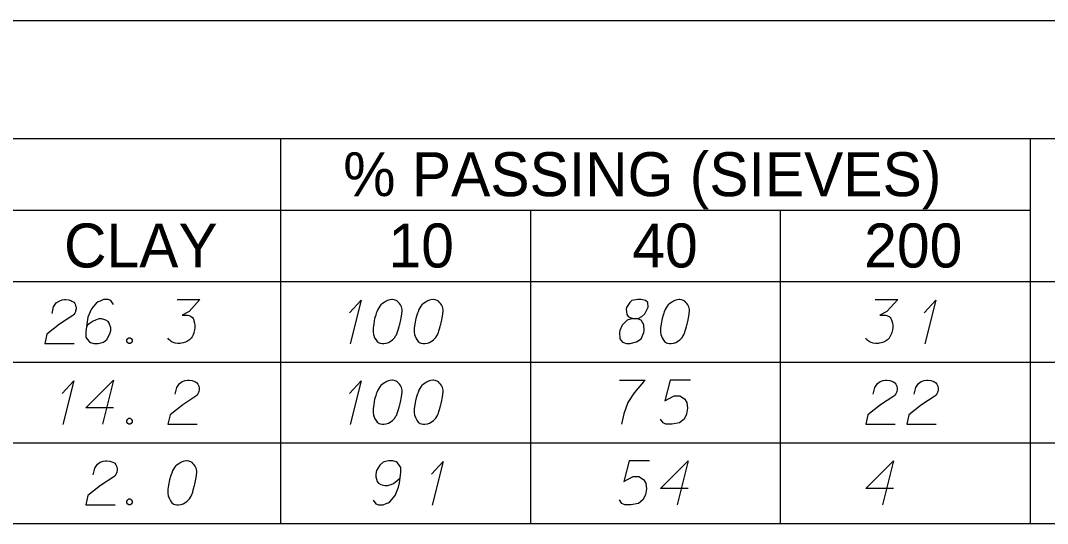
# Model space of a CAD drawing. Extents: x 2074207 to 2076812, y 516372 to 523312.
# Drawn here: x 2076621.8 to 2076733.8, y 519166.9 to 519221.7 of the extents above; entities that cross this region are included whole.
import ezdxf

# ---------------------------------------------------------------- set-up
doc = ezdxf.new("R2010")
doc.units = 0
for name, color, linetype in [('Prop DirtTable_ Soil Test Results - Outline (Major)', 7, 'Continuous'), ('Prop DirtTable_ Soil Test Results - Outline (Minor)', 7, 'Continuous'), ('Prop DirtTable_ Soil Test Results - Tx (Header - Small)', 7, 'Continuous'), ('Prop DirtTable_ Soil Test Results - Tx (Sample Data)', 7, 'Continuous')]:
    doc.layers.add(name, color=color, linetype=linetype)

msp = doc.modelspace()

# ---------------------------------------------------------------- linework, layer by layer
at = {"layer": 'Prop DirtTable_ Soil Test Results - Outline (Major)'}
for p, q in [((2076260.61, 519221.74), (2076811.9, 519221.74)), ((2076260.61, 519193.26), (2076811.9, 519193.26)), ((2076260.61, 519193.26), (2076811.9, 519193.26)), ((2076260.61, 519166.86), (2076811.9, 519166.86))]:
    msp.add_line(p, q, dxfattribs=at)
at = {"layer": 'Prop DirtTable_ Soil Test Results - Outline (Minor)'}
for p, q in [((2076260.61, 519208.86), (2076811.9, 519208.86)), ((2076650.15, 519208.86), (2076650.15, 519184.46)), ((2076731.93, 519208.86), (2076731.93, 519184.46)), ((2076526.07, 519201.06), (2076731.93, 519201.06)), ((2076677.41, 519201.06), (2076677.41, 519184.46)), ((2076704.67, 519201.06), (2076704.67, 519184.46)), ((2076260.61, 519184.46), (2076811.9, 519184.46)), ((2076260.61, 519184.46), (2076811.9, 519184.46)), ((2076650.15, 519184.46), (2076650.15, 519175.66)), ((2076677.41, 519184.46), (2076677.41, 519175.66)), ((2076704.67, 519184.46), (2076704.67, 519175.66)), ((2076731.93, 519184.46), (2076731.93, 519175.66)), ((2076260.61, 519175.66), (2076811.9, 519175.66)), ((2076260.61, 519175.66), (2076811.9, 519175.66)), ((2076650.15, 519175.66), (2076650.15, 519166.86)), ((2076677.41, 519175.66), (2076677.41, 519166.86)), ((2076704.67, 519175.66), (2076704.67, 519166.86)), ((2076731.93, 519175.66), (2076731.93, 519166.86)), ((2076260.61, 519166.86), (2076811.9, 519166.86))]:
    msp.add_line(p, q, dxfattribs=at)
at = {"layer": 'Prop DirtTable_ Soil Test Results - Tx (Sample Data)'}
for points in [[(2076625.21, 519189.77), (2076625.38, 519190.49), (2076625.67, 519190.94), (2076625.98, 519191.13), (2076626.3, 519191.25), (2076626.55, 519191.28), (2076626.72, 519191.28), (2076627.04, 519191.25), (2076627.25, 519191.17), (2076627.36, 519191.13), (2076627.57, 519191.02), (2076627.68, 519190.87), (2076627.75, 519190.72), (2076627.78, 519190.6), (2076627.82, 519190.45), (2076627.82, 519190.26), (2076627.78, 519190.07), (2076627.75, 519189.96), (2076627.68, 519189.81), (2076627.57, 519189.66), (2076627.46, 519189.55), (2076626.02, 519188.6), (2076624.64, 519187.5), (2076624.4, 519186.48), (2076627.61, 519186.48)], [(2076631.91, 519190.76), (2076631.63, 519191.17), (2076631.31, 519191.28), (2076630.82, 519191.28), (2076630.46, 519191.13), (2076630.25, 519191.06), (2076630.07, 519190.94), (2076629.51, 519190.26), (2076629.12, 519189.36), (2076629.02, 519188.87), (2076628.88, 519187.77), (2076628.88, 519187.2), (2076629.02, 519186.98), (2076629.3, 519186.67), (2076629.4, 519186.6), (2076629.76, 519186.48), (2076630.22, 519186.48), (2076630.57, 519186.56), (2076630.82, 519186.64), (2076631.17, 519186.94), (2076631.52, 519187.54), (2076631.63, 519187.92), (2076631.63, 519188.22), (2076631.45, 519188.71), (2076631.31, 519188.9), (2076631.06, 519189.05), (2076630.64, 519189.17), (2076630.32, 519189.17), (2076629.93, 519189.05), (2076629.69, 519188.94), (2076629.26, 519188.64), (2076629.05, 519188.45), (2076628.95, 519188.34)], [(2076638.86, 519191.28), (2076641.33, 519191.28), (2076640.16, 519190), (2076639.39, 519189.58), (2076640.02, 519189.58), (2076640.16, 519189.55), (2076640.23, 519189.51), (2076640.3, 519189.47), (2076640.38, 519189.43), (2076640.52, 519189.32), (2076640.59, 519189.21), (2076640.66, 519189.09), (2076640.69, 519188.98), (2076640.76, 519188.71), (2076640.8, 519188.49), (2076640.8, 519188.37), (2076640.8, 519188.22), (2076640.76, 519188), (2076640.73, 519187.84), (2076640.69, 519187.69), (2076640.66, 519187.58), (2076640.62, 519187.5), (2076640.59, 519187.43), (2076640.55, 519187.35), (2076640.48, 519187.24), (2076640.38, 519187.09), (2076640.27, 519186.98), (2076640.2, 519186.9), (2076640.09, 519186.82), (2076639.99, 519186.75), (2076639.85, 519186.67), (2076639.78, 519186.64), (2076639.53, 519186.56), (2076639.32, 519186.52), (2076639.18, 519186.48), (2076638.93, 519186.48), (2076638.65, 519186.52), (2076638.54, 519186.56), (2076638.44, 519186.6), (2076638.33, 519186.64), (2076638.22, 519186.71), (2076638.12, 519186.79), (2076637.94, 519186.94), (2076637.84, 519187.09)], [(2076657.66, 519189.85), (2076658.93, 519191.21), (2076657.73, 519186.45)], [(2076662.35, 519191.28), (2076662.28, 519191.28), (2076662.07, 519191.25), (2076661.93, 519191.21), (2076661.82, 519191.17), (2076661.65, 519191.1), (2076661.43, 519190.98), (2076661.26, 519190.87), (2076661.08, 519190.72), (2076660.98, 519190.57), (2076660.87, 519190.38), (2076660.76, 519190.19), (2076660.66, 519189.96), (2076660.59, 519189.81), (2076660.52, 519189.58), (2076660.41, 519189.21), (2076660.31, 519188.64), (2076660.24, 519188.18), (2076660.24, 519187.77), (2076660.27, 519187.47), (2076660.41, 519187.13), (2076660.52, 519186.94), (2076660.69, 519186.71), (2076660.91, 519186.56), (2076661.01, 519186.52), (2076661.22, 519186.48), (2076661.4, 519186.48), (2076661.68, 519186.52), (2076661.93, 519186.6), (2076662.11, 519186.71), (2076662.35, 519186.9), (2076662.46, 519187.01), (2076662.6, 519187.16), (2076662.7, 519187.32), (2076662.78, 519187.43), (2076662.85, 519187.62), (2076662.88, 519187.69), (2076662.95, 519187.88), (2076663.02, 519188.11), (2076663.09, 519188.34), (2076663.13, 519188.49), (2076663.16, 519188.6), (2076663.2, 519188.75), (2076663.27, 519189.09), (2076663.3, 519189.28), (2076663.34, 519189.47), (2076663.38, 519189.73), (2076663.41, 519190.07), (2076663.41, 519190.19), (2076663.38, 519190.34), (2076663.34, 519190.49), (2076663.23, 519190.72), (2076663.13, 519190.87), (2076663.02, 519190.98), (2076662.88, 519191.1), (2076662.74, 519191.17), (2076662.63, 519191.21), (2076662.53, 519191.25), (2076662.35, 519191.28)], [(2076666.83, 519191.28), (2076666.76, 519191.28), (2076666.55, 519191.25), (2076666.41, 519191.21), (2076666.3, 519191.17), (2076666.13, 519191.1), (2076665.91, 519190.98), (2076665.74, 519190.87), (2076665.56, 519190.72), (2076665.46, 519190.57), (2076665.35, 519190.38), (2076665.24, 519190.19), (2076665.14, 519189.96), (2076665.07, 519189.81), (2076665, 519189.58), (2076664.89, 519189.21), (2076664.79, 519188.64), (2076664.72, 519188.18), (2076664.72, 519187.77), (2076664.75, 519187.47), (2076664.89, 519187.13), (2076665, 519186.94), (2076665.17, 519186.71), (2076665.39, 519186.56), (2076665.49, 519186.52), (2076665.7, 519186.48), (2076665.88, 519186.48), (2076666.16, 519186.52), (2076666.41, 519186.6), (2076666.59, 519186.71), (2076666.83, 519186.9), (2076666.94, 519187.01), (2076667.08, 519187.16), (2076667.18, 519187.32), (2076667.26, 519187.43), (2076667.33, 519187.62), (2076667.36, 519187.69), (2076667.43, 519187.88), (2076667.5, 519188.11), (2076667.57, 519188.34), (2076667.61, 519188.49), (2076667.64, 519188.6), (2076667.68, 519188.75), (2076667.75, 519189.09), (2076667.78, 519189.28), (2076667.82, 519189.47), (2076667.86, 519189.73), (2076667.89, 519190.07), (2076667.89, 519190.19), (2076667.86, 519190.34), (2076667.82, 519190.49), (2076667.71, 519190.72), (2076667.61, 519190.87), (2076667.5, 519190.98), (2076667.36, 519191.1), (2076667.22, 519191.17), (2076667.11, 519191.21), (2076667.01, 519191.25), (2076666.83, 519191.28)], [(2076688.53, 519189.21), (2076689.02, 519189.21), (2076689.16, 519189.24), (2076689.58, 519189.43), (2076689.9, 519189.73), (2076690.26, 519190.45), (2076690.22, 519190.98), (2076689.97, 519191.17), (2076689.48, 519191.28), (2076689.13, 519191.28), (2076688.46, 519191.17), (2076688.24, 519190.98), (2076687.89, 519190.41), (2076687.86, 519190.23), (2076687.93, 519189.66), (2076688.07, 519189.43), (2076688.53, 519189.21), (2076687.96, 519189.05), (2076687.43, 519188.49), (2076687.15, 519187.92), (2076687.12, 519187.73), (2076687.15, 519187.01), (2076687.47, 519186.64), (2076687.89, 519186.48), (2076688.31, 519186.48), (2076688.99, 519186.67), (2076689.48, 519187.01), (2076689.8, 519187.69), (2076689.83, 519187.92), (2076689.8, 519188.53), (2076689.51, 519189.05), (2076689.02, 519189.21)], [(2076693.71, 519191.28), (2076693.64, 519191.28), (2076693.43, 519191.25), (2076693.29, 519191.21), (2076693.18, 519191.17), (2076693.01, 519191.1), (2076692.79, 519190.98), (2076692.62, 519190.87), (2076692.44, 519190.72), (2076692.34, 519190.57), (2076692.23, 519190.38), (2076692.12, 519190.19), (2076692.02, 519189.96), (2076691.95, 519189.81), (2076691.88, 519189.58), (2076691.77, 519189.21), (2076691.67, 519188.64), (2076691.6, 519188.18), (2076691.6, 519187.77), (2076691.63, 519187.47), (2076691.77, 519187.13), (2076691.88, 519186.94), (2076692.05, 519186.71), (2076692.27, 519186.56), (2076692.37, 519186.52), (2076692.58, 519186.48), (2076692.76, 519186.48), (2076693.04, 519186.52), (2076693.29, 519186.6), (2076693.47, 519186.71), (2076693.71, 519186.9), (2076693.82, 519187.01), (2076693.96, 519187.16), (2076694.06, 519187.32), (2076694.14, 519187.43), (2076694.21, 519187.62), (2076694.24, 519187.69), (2076694.31, 519187.88), (2076694.38, 519188.11), (2076694.45, 519188.34), (2076694.49, 519188.49), (2076694.52, 519188.6), (2076694.56, 519188.75), (2076694.63, 519189.09), (2076694.66, 519189.28), (2076694.7, 519189.47), (2076694.74, 519189.73), (2076694.77, 519190.07), (2076694.77, 519190.19), (2076694.74, 519190.34), (2076694.7, 519190.49), (2076694.59, 519190.72), (2076694.49, 519190.87), (2076694.38, 519190.98), (2076694.24, 519191.1), (2076694.1, 519191.17), (2076693.99, 519191.21), (2076693.89, 519191.25), (2076693.71, 519191.28)], [(2076715.02, 519191.28), (2076717.49, 519191.28), (2076716.32, 519190), (2076715.55, 519189.58), (2076716.18, 519189.58), (2076716.32, 519189.55), (2076716.39, 519189.51), (2076716.46, 519189.47), (2076716.54, 519189.43), (2076716.68, 519189.32), (2076716.75, 519189.21), (2076716.82, 519189.09), (2076716.85, 519188.98), (2076716.92, 519188.71), (2076716.96, 519188.49), (2076716.96, 519188.37), (2076716.96, 519188.22), (2076716.92, 519188), (2076716.89, 519187.84), (2076716.85, 519187.69), (2076716.82, 519187.58), (2076716.78, 519187.5), (2076716.75, 519187.43), (2076716.71, 519187.35), (2076716.64, 519187.24), (2076716.54, 519187.09), (2076716.43, 519186.98), (2076716.36, 519186.9), (2076716.25, 519186.82), (2076716.15, 519186.75), (2076716.01, 519186.67), (2076715.94, 519186.64), (2076715.69, 519186.56), (2076715.48, 519186.52), (2076715.34, 519186.48), (2076715.09, 519186.48), (2076714.81, 519186.52), (2076714.7, 519186.56), (2076714.6, 519186.6), (2076714.49, 519186.64), (2076714.38, 519186.71), (2076714.28, 519186.79), (2076714.1, 519186.94), (2076714, 519187.09)], [(2076720.38, 519189.85), (2076721.65, 519191.21), (2076720.45, 519186.45)], [(2076633.57, 519187.13), (2076633.74, 519187.13), (2076633.85, 519187.05), (2076633.96, 519186.9), (2076633.96, 519186.71), (2076633.85, 519186.56), (2076633.74, 519186.48), (2076633.57, 519186.48), (2076633.46, 519186.56), (2076633.36, 519186.71), (2076633.36, 519186.9), (2076633.46, 519187.05), (2076633.57, 519187.13)], [(2076626.3, 519181.05), (2076627.57, 519182.41), (2076626.37, 519177.65)], [(2076631.91, 519179.46), (2076628.88, 519179.46), (2076631.91, 519182.48), (2076630.71, 519177.68)], [(2076638.65, 519180.97), (2076638.82, 519181.69), (2076639.11, 519182.14), (2076639.42, 519182.33), (2076639.74, 519182.45), (2076639.99, 519182.48), (2076640.16, 519182.48), (2076640.48, 519182.45), (2076640.69, 519182.37), (2076640.8, 519182.33), (2076641.01, 519182.22), (2076641.12, 519182.07), (2076641.19, 519181.92), (2076641.22, 519181.8), (2076641.26, 519181.65), (2076641.26, 519181.46), (2076641.22, 519181.27), (2076641.19, 519181.16), (2076641.12, 519181.01), (2076641.01, 519180.86), (2076640.9, 519180.75), (2076639.46, 519179.8), (2076638.08, 519178.7), (2076637.84, 519177.68), (2076641.05, 519177.68)], [(2076657.66, 519181.05), (2076658.93, 519182.41), (2076657.73, 519177.65)], [(2076662.35, 519182.48), (2076662.28, 519182.48), (2076662.07, 519182.45), (2076661.93, 519182.41), (2076661.82, 519182.37), (2076661.65, 519182.3), (2076661.43, 519182.18), (2076661.26, 519182.07), (2076661.08, 519181.92), (2076660.98, 519181.77), (2076660.87, 519181.58), (2076660.76, 519181.39), (2076660.66, 519181.16), (2076660.59, 519181.01), (2076660.52, 519180.78), (2076660.41, 519180.41), (2076660.31, 519179.84), (2076660.24, 519179.38), (2076660.24, 519178.97), (2076660.27, 519178.67), (2076660.41, 519178.33), (2076660.52, 519178.14), (2076660.69, 519177.91), (2076660.91, 519177.76), (2076661.01, 519177.72), (2076661.22, 519177.68), (2076661.4, 519177.68), (2076661.68, 519177.72), (2076661.93, 519177.8), (2076662.11, 519177.91), (2076662.35, 519178.1), (2076662.46, 519178.21), (2076662.6, 519178.36), (2076662.7, 519178.52), (2076662.78, 519178.63), (2076662.85, 519178.82), (2076662.88, 519178.89), (2076662.95, 519179.08), (2076663.02, 519179.31), (2076663.09, 519179.54), (2076663.13, 519179.69), (2076663.16, 519179.8), (2076663.2, 519179.95), (2076663.27, 519180.29), (2076663.3, 519180.48), (2076663.34, 519180.67), (2076663.38, 519180.93), (2076663.41, 519181.27), (2076663.41, 519181.39), (2076663.38, 519181.54), (2076663.34, 519181.69), (2076663.23, 519181.92), (2076663.13, 519182.07), (2076663.02, 519182.18), (2076662.88, 519182.3), (2076662.74, 519182.37), (2076662.63, 519182.41), (2076662.53, 519182.45), (2076662.35, 519182.48)], [(2076666.83, 519182.48), (2076666.76, 519182.48), (2076666.55, 519182.45), (2076666.41, 519182.41), (2076666.3, 519182.37), (2076666.13, 519182.3), (2076665.91, 519182.18), (2076665.74, 519182.07), (2076665.56, 519181.92), (2076665.46, 519181.77), (2076665.35, 519181.58), (2076665.24, 519181.39), (2076665.14, 519181.16), (2076665.07, 519181.01), (2076665, 519180.78), (2076664.89, 519180.41), (2076664.79, 519179.84), (2076664.72, 519179.38), (2076664.72, 519178.97), (2076664.75, 519178.67), (2076664.89, 519178.33), (2076665, 519178.14), (2076665.17, 519177.91), (2076665.39, 519177.76), (2076665.49, 519177.72), (2076665.7, 519177.68), (2076665.88, 519177.68), (2076666.16, 519177.72), (2076666.41, 519177.8), (2076666.59, 519177.91), (2076666.83, 519178.1), (2076666.94, 519178.21), (2076667.08, 519178.36), (2076667.18, 519178.52), (2076667.26, 519178.63), (2076667.33, 519178.82), (2076667.36, 519178.89), (2076667.43, 519179.08), (2076667.5, 519179.31), (2076667.57, 519179.54), (2076667.61, 519179.69), (2076667.64, 519179.8), (2076667.68, 519179.95), (2076667.75, 519180.29), (2076667.78, 519180.48), (2076667.82, 519180.67), (2076667.86, 519180.93), (2076667.89, 519181.27), (2076667.89, 519181.39), (2076667.86, 519181.54), (2076667.82, 519181.69), (2076667.71, 519181.92), (2076667.61, 519182.07), (2076667.5, 519182.18), (2076667.36, 519182.3), (2076667.22, 519182.37), (2076667.11, 519182.41), (2076667.01, 519182.45), (2076666.83, 519182.48)], [(2076687.12, 519182.48), (2076689.94, 519182.48), (2076689.76, 519182.3), (2076688.74, 519181.12), (2076688.03, 519180.07), (2076687.61, 519178.82), (2076687.33, 519177.68)], [(2076694.88, 519182.48), (2076692.65, 519182.48), (2076692.09, 519180.22), (2076693.11, 519180.78), (2076693.71, 519180.78), (2076694.21, 519180.44), (2076694.49, 519180.07), (2076694.56, 519179.42), (2076694.45, 519178.78), (2076694.17, 519178.25), (2076693.68, 519177.84), (2076692.83, 519177.68), (2076692.2, 519177.68), (2076691.88, 519177.84), (2076691.6, 519178.25)], [(2076714.81, 519180.97), (2076714.98, 519181.69), (2076715.27, 519182.14), (2076715.58, 519182.33), (2076715.9, 519182.45), (2076716.15, 519182.48), (2076716.32, 519182.48), (2076716.64, 519182.45), (2076716.85, 519182.37), (2076716.96, 519182.33), (2076717.17, 519182.22), (2076717.28, 519182.07), (2076717.35, 519181.92), (2076717.38, 519181.8), (2076717.42, 519181.65), (2076717.42, 519181.46), (2076717.38, 519181.27), (2076717.35, 519181.16), (2076717.28, 519181.01), (2076717.17, 519180.86), (2076717.06, 519180.75), (2076715.62, 519179.8), (2076714.24, 519178.7), (2076714, 519177.68), (2076717.21, 519177.68)], [(2076719.29, 519180.97), (2076719.46, 519181.69), (2076719.75, 519182.14), (2076720.06, 519182.33), (2076720.38, 519182.45), (2076720.63, 519182.48), (2076720.8, 519182.48), (2076721.12, 519182.45), (2076721.33, 519182.37), (2076721.44, 519182.33), (2076721.65, 519182.22), (2076721.76, 519182.07), (2076721.83, 519181.92), (2076721.86, 519181.8), (2076721.9, 519181.65), (2076721.9, 519181.46), (2076721.86, 519181.27), (2076721.83, 519181.16), (2076721.76, 519181.01), (2076721.65, 519180.86), (2076721.54, 519180.75), (2076720.1, 519179.8), (2076718.72, 519178.7), (2076718.48, 519177.68), (2076721.69, 519177.68)], [(2076633.57, 519178.33), (2076633.74, 519178.33), (2076633.85, 519178.25), (2076633.96, 519178.1), (2076633.96, 519177.91), (2076633.85, 519177.76), (2076633.74, 519177.68), (2076633.57, 519177.68), (2076633.46, 519177.76), (2076633.36, 519177.91), (2076633.36, 519178.1), (2076633.46, 519178.25), (2076633.57, 519178.33)], [(2076629.69, 519172.17), (2076629.86, 519172.89), (2076630.15, 519173.34), (2076630.46, 519173.53), (2076630.78, 519173.65), (2076631.03, 519173.68), (2076631.2, 519173.68), (2076631.52, 519173.65), (2076631.73, 519173.57), (2076631.84, 519173.53), (2076632.05, 519173.42), (2076632.16, 519173.27), (2076632.23, 519173.12), (2076632.26, 519173), (2076632.3, 519172.85), (2076632.3, 519172.66), (2076632.26, 519172.47), (2076632.23, 519172.36), (2076632.16, 519172.21), (2076632.05, 519172.06), (2076631.94, 519171.95), (2076630.5, 519171), (2076629.12, 519169.9), (2076628.88, 519168.88), (2076632.09, 519168.88)], [(2076639.95, 519173.68), (2076639.88, 519173.68), (2076639.67, 519173.65), (2076639.53, 519173.61), (2076639.42, 519173.57), (2076639.25, 519173.5), (2076639.03, 519173.38), (2076638.86, 519173.27), (2076638.68, 519173.12), (2076638.58, 519172.97), (2076638.47, 519172.78), (2076638.36, 519172.59), (2076638.26, 519172.36), (2076638.19, 519172.21), (2076638.12, 519171.98), (2076638.01, 519171.61), (2076637.91, 519171.04), (2076637.84, 519170.58), (2076637.84, 519170.17), (2076637.87, 519169.87), (2076638.01, 519169.53), (2076638.12, 519169.34), (2076638.29, 519169.11), (2076638.51, 519168.96), (2076638.61, 519168.92), (2076638.82, 519168.88), (2076639, 519168.88), (2076639.28, 519168.92), (2076639.53, 519169), (2076639.71, 519169.11), (2076639.95, 519169.3), (2076640.06, 519169.41), (2076640.2, 519169.56), (2076640.3, 519169.72), (2076640.38, 519169.83), (2076640.45, 519170.02), (2076640.48, 519170.09), (2076640.55, 519170.28), (2076640.62, 519170.51), (2076640.69, 519170.74), (2076640.73, 519170.89), (2076640.76, 519171), (2076640.8, 519171.15), (2076640.87, 519171.49), (2076640.9, 519171.68), (2076640.94, 519171.87), (2076640.98, 519172.13), (2076641.01, 519172.47), (2076641.01, 519172.59), (2076640.98, 519172.74), (2076640.94, 519172.89), (2076640.83, 519173.12), (2076640.73, 519173.27), (2076640.62, 519173.38), (2076640.48, 519173.5), (2076640.34, 519173.57), (2076640.23, 519173.61), (2076640.13, 519173.65), (2076639.95, 519173.68)], [(2076660.24, 519169.41), (2076660.52, 519169), (2076660.84, 519168.88), (2076661.33, 519168.88), (2076661.68, 519169.04), (2076661.89, 519169.11), (2076662.07, 519169.22), (2076662.63, 519169.9), (2076663.02, 519170.81), (2076663.13, 519171.3), (2076663.27, 519172.4), (2076663.27, 519172.97), (2076663.13, 519173.19), (2076662.85, 519173.5), (2076662.74, 519173.57), (2076662.39, 519173.68), (2076661.93, 519173.68), (2076661.58, 519173.61), (2076661.33, 519173.53), (2076660.98, 519173.23), (2076660.62, 519172.63), (2076660.52, 519172.25), (2076660.52, 519171.95), (2076660.69, 519171.45), (2076660.84, 519171.27), (2076661.08, 519171.11), (2076661.51, 519171), (2076661.82, 519171), (2076662.21, 519171.11), (2076662.46, 519171.23), (2076662.88, 519171.53), (2076663.09, 519171.72), (2076663.2, 519171.83)], [(2076690.4, 519173.68), (2076688.17, 519173.68), (2076687.61, 519171.42), (2076688.63, 519171.98), (2076689.23, 519171.98), (2076689.73, 519171.64), (2076690.01, 519171.27), (2076690.08, 519170.62), (2076689.97, 519169.98), (2076689.69, 519169.45), (2076689.2, 519169.04), (2076688.35, 519168.88), (2076687.72, 519168.88), (2076687.4, 519169.04), (2076687.12, 519169.45)], [(2076694.63, 519170.66), (2076691.6, 519170.66), (2076694.63, 519173.68), (2076693.43, 519168.88)], [(2076717.03, 519170.66), (2076714, 519170.66), (2076717.03, 519173.68), (2076715.83, 519168.88)], [(2076666.62, 519172.25), (2076667.89, 519173.61), (2076666.69, 519168.85)], [(2076633.57, 519169.53), (2076633.74, 519169.53), (2076633.85, 519169.45), (2076633.96, 519169.3), (2076633.96, 519169.11), (2076633.85, 519168.96), (2076633.74, 519168.88), (2076633.57, 519168.88), (2076633.46, 519168.96), (2076633.36, 519169.11), (2076633.36, 519169.3), (2076633.46, 519169.45), (2076633.57, 519169.53)]]:
    msp.add_lwpolyline(points, dxfattribs=at)

# ---------------------------------------------------------------- texts
at = {"layer": 'Prop DirtTable_ Soil Test Results - Tx (Header - Small)'}
for s, p in [('% PASSING (SIEVES)', (2076656.98, 519202.57)), ('CLAY', (2076626.51, 519194.79)), ('10', (2076661.92, 519194.79)), ('40', (2076688.53, 519194.79)), ('200', (2076713.83, 519194.79))]:
    msp.add_text(s, height=4.8, dxfattribs=at).set_placement(p)

doc.saveas('drawing.dxf')
